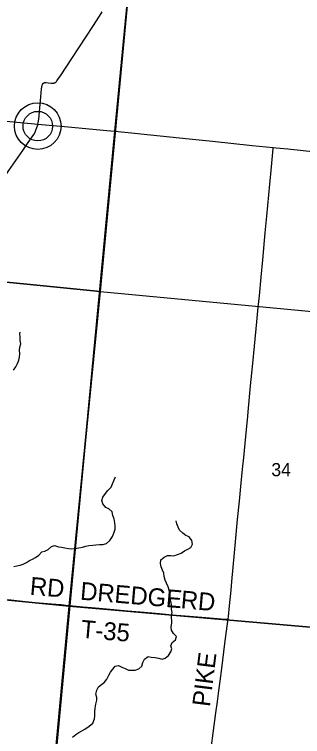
# Model space of a CAD drawing. Extents: x 1410790 to 1770854, y 566777 to 831614.
# Drawn here: x 1568660 to 1573512, y 730938 to 743103 of the extents above; entities that cross this region are included whole.
import ezdxf

# ---------------------------------------------------------------- set-up
doc = ezdxf.new("R2010")
doc.units = 0
for name, color, linetype in [('GM_X_County_Road', 7, 'Continuous'), ('GM_X_County_Road_Text', 7, 'Continuous'), ('GM_X_Minor_River', 7, 'Continuous'), ('GM_X_Section', 7, 'Continuous'), ('GM_X_Section_Text', 7, 'Continuous'), ('GM_X_Township', 7, 'Continuous'), ('GM_X_Township_Road', 7, 'Continuous'), ('GM_X_Township_Road_Text', 7, 'Continuous'), ('GM_X_Unincorporated', 7, 'Continuous'), ('GM_X_Unincorporated_Location', 7, 'Continuous')]:
    doc.layers.add(name, color=color, linetype=linetype)

msp = doc.modelspace()

# ---------------------------------------------------------------- linework, layer by layer
at = {"layer": 'GM_X_County_Road'}
for points in [[(1565169, 741628), (1565175, 741627), (1565226, 741623), (1565357, 741611), (1565682, 741581), (1565893, 741560), (1566039, 741547), (1566317, 741519), (1566545, 741496), (1566807, 741471), (1567181, 741433), (1567345, 741418), (1567670, 741385), (1567833, 741368), (1567996, 741354), (1568111, 741344), (1568323, 741324), (1568584, 741299), (1568943, 741268), (1569055, 741257)], [(1569055, 741257), (1569563, 741209), (1570216, 741147), (1570349, 741135)], [(1570349, 741135), (1570350, 741134), (1570574, 741114), (1570949, 741073), (1571602, 741007), (1571993, 740966), (1572661, 740897), (1573019, 740861)], [(1572259, 732913), (1572265, 732961), (1572283, 733140), (1572308, 733402), (1572322, 733549), (1572344, 733794), (1572360, 733973), (1572383, 734218), (1572418, 734594), (1572448, 734904), (1572472, 735149), (1572502, 735443), (1572521, 735638), (1572569, 736112), (1572583, 736275), (1572602, 736471), (1572638, 736846), (1572674, 737222), (1572703, 737516), (1572743, 737924), (1572767, 738169), (1572785, 738365), (1572814, 738675), (1572842, 738969), (1572884, 739426), (1572911, 739703), (1572962, 740242), (1572983, 740471), (1573013, 740781), (1573018, 740845), (1573019, 740861)], [(1573019, 740861), (1573069, 740856), (1573265, 740836), (1573525, 740808), (1574096, 740750), (1574373, 740721), (1574467, 740711)], [(1571836, 729706), (1571838, 729725), (1571889, 730099), (1571952, 730571), (1572007, 730993), (1572051, 731335), (1572077, 731530), (1572102, 731709), (1572123, 731871), (1572150, 732083), (1572205, 732506), (1572244, 732798), (1572259, 732913)]]:
    msp.add_lwpolyline(points, dxfattribs=at)
at = {"layer": 'GM_X_Minor_River'}
for points in [[(1568646, 737109), (1568683, 737168), (1568711, 737223), (1568732, 737276), (1568743, 737328), (1568749, 737388), (1568744, 737446), (1568752, 737500), (1568767, 737552), (1568755, 737612), (1568756, 737666), (1568751, 737722), (1568754, 737750)], [(1570234, 735083), (1570289, 735141), (1570311, 735197), (1570342, 735262), (1570364, 735314)], [(1568647, 733800), (1568699, 733812), (1568757, 733827), (1568807, 733844), (1568860, 733872), (1568915, 733903), (1568965, 733925), (1569016, 733954), (1569071, 733995), (1569120, 734049), (1569172, 734060), (1569225, 734087), (1569286, 734139), (1569336, 734154), (1569400, 734136), (1569455, 734131), (1569511, 734117), (1569570, 734106), (1569624, 734100), (1569686, 734106), (1569746, 734115), (1569806, 734127), (1569861, 734144), (1569915, 734156), (1569981, 734163), (1570033, 734167), (1570095, 734174), (1570147, 734176), (1570209, 734191), (1570264, 734239), (1570314, 734306), (1570335, 734366), (1570355, 734431), (1570356, 734483), (1570348, 734541), (1570339, 734604), (1570317, 734662), (1570304, 734721), (1570248, 734776), (1570197, 734798), (1570146, 734859), (1570132, 734915), (1570149, 734971), (1570191, 735030), (1570234, 735083)], [(1570046, 731597), (1570028, 731653), (1570048, 731721), (1570073, 731776), (1570124, 731813), (1570175, 731856), (1570218, 731907), (1570252, 731972), (1570275, 732023), (1570318, 732074), (1570359, 732125), (1570412, 732136), (1570467, 732108), (1570526, 732087), (1570583, 732059), (1570635, 732054), (1570691, 732058), (1570753, 732081), (1570806, 732121), (1570822, 732183), (1570853, 732244), (1570910, 732289), (1570964, 732275), (1571028, 732268), (1571087, 732256), (1571147, 732241), (1571197, 732257), (1571252, 732302), (1571293, 732363), (1571313, 732414), (1571296, 732467), (1571319, 732520), (1571370, 732567), (1571392, 732624), (1571341, 732674), (1571303, 732729), (1571302, 732781), (1571308, 732851), (1571307, 732975), (1571314, 733027), (1571306, 733083), (1571309, 733137), (1571299, 733189), (1571290, 733242), (1571281, 733294), (1571275, 733350), (1571264, 733406), (1571248, 733463), (1571223, 733524), (1571201, 733574), (1571184, 733633), (1571174, 733689), (1571151, 733742), (1571133, 733798), (1571122, 733852), (1571128, 733914), (1571181, 733961), (1571239, 733990), (1571293, 733990), (1571345, 733985), (1571407, 734003), (1571468, 734030), (1571525, 734066), (1571581, 734093), (1571632, 734121), (1571657, 734177), (1571645, 734243), (1571603, 734302), (1571549, 734326), (1571496, 734363), (1571442, 734413), (1571417, 734463), (1571393, 734520), (1571386, 734570)], [(1569917, 731113), (1569978, 731164), (1570007, 731234), (1570011, 731286), (1570016, 731354), (1570021, 731416), (1570032, 731482), (1570049, 731552), (1570046, 731597)], [(1569638, 730926), (1569693, 730971), (1569743, 731009), (1569796, 731032), (1569848, 731064), (1569917, 731113)]]:
    msp.add_lwpolyline(points, dxfattribs=at)
at = {"layer": 'GM_X_Section'}
for points in [[(1570611, 743789), (1570104, 738435), (1564864, 738956), (1565397, 744310)], [(1564864, 738956), (1570104, 738435), (1569584, 733136), (1564358, 733651)], [(1570104, 738435), (1575459, 737930), (1574933, 732667), (1569584, 733136)], [(1569584, 733136), (1569081, 727784), (1563860, 728250), (1564358, 733651)], [(1569584, 733136), (1574933, 732667), (1574037, 727327), (1569081, 727784)]]:
    msp.add_lwpolyline(points, close=True, dxfattribs=at)
at = {"layer": 'GM_X_Township'}
for points in [[(1570609, 743817), (1570350, 741134), (1569590, 733145), (1569094, 727788), (1568958, 726287), (1568879, 725382), (1568852, 725071), (1568824, 724771), (1568785, 724353), (1568772, 724206), (1568751, 723977), (1568735, 723797), (1568710, 723536), (1568695, 723389), (1568655, 722965), (1568636, 722769), (1568613, 722532), (1568504, 721332), (1568294, 719145), (1568120, 717279), (1567848, 714189)], [(1567848, 714189), (1568120, 717279), (1568294, 719145), (1568504, 721332), (1568613, 722532), (1568636, 722769), (1568655, 722965), (1568695, 723389), (1568710, 723536), (1568735, 723797), (1568751, 723977), (1568772, 724206), (1568785, 724353), (1568824, 724771), (1568852, 725071), (1568879, 725382), (1568958, 726287), (1569094, 727788), (1569590, 733145), (1570350, 741134), (1570609, 743817)]]:
    msp.add_lwpolyline(points, dxfattribs=at)
at = {"layer": 'GM_X_Township_Road'}
for points in [[(1569055, 741257), (1569059, 741276), (1569068, 741341), (1569100, 741651), (1569105, 741717), (1569112, 741782), (1569118, 741847), (1569120, 741880), (1569122, 741897), (1569124, 741906), (1569126, 741914), (1569130, 741922), (1569133, 741928), (1569136, 741933), (1569139, 741937), (1569145, 741943), (1569152, 741947), (1569160, 741951), (1569168, 741954), (1569177, 741956), (1569186, 741956), (1569194, 741956), (1569228, 741952), (1569276, 741945), (1569292, 741944), (1569308, 741944), (1569316, 741944), (1569324, 741946), (1569331, 741948), (1569338, 741950), (1569346, 741954), (1569352, 741958), (1569358, 741963), (1569364, 741968), (1569370, 741975), (1569376, 741983), (1569401, 742021), (1569447, 742088), (1569627, 742363), (1569978, 742897), (1570094, 743076), (1570138, 743146)], [(1567474, 738693), (1567479, 738723), (1567492, 738788), (1567509, 738852), (1567519, 738883), (1567532, 738914), (1567547, 738943), (1567573, 738985), (1567674, 739135), (1567821, 739352), (1567931, 739516), (1568067, 739720), (1568303, 740076), (1568438, 740282), (1568566, 740472), (1568799, 740810), (1568893, 740945), (1568959, 741039), (1568985, 741080), (1569009, 741122), (1569022, 741152), (1569039, 741198), (1569053, 741245), (1569055, 741257)], [(1566012, 733482), (1566034, 733481), (1566072, 733477), (1566212, 733464), (1566708, 733418), (1566904, 733399), (1567115, 733377), (1567330, 733359), (1567496, 733343), (1567737, 733320), (1567879, 733305), (1568106, 733284), (1568273, 733269), (1568447, 733253), (1568598, 733239), (1568940, 733204), (1569283, 733175), (1569445, 733160), (1569559, 733148), (1569590, 733145)], [(1569590, 733145), (1569697, 733134), (1569812, 733124), (1569959, 733111), (1570089, 733099), (1570334, 733077), (1570563, 733057), (1570775, 733039), (1571102, 733011), (1571314, 732991), (1571608, 732965), (1571952, 732936), (1572144, 732922), (1572230, 732915), (1572259, 732913)]]:
    msp.add_lwpolyline(points, dxfattribs=at)
at = {"layer": 'GM_X_Unincorporated'}
for radius in [393, 249]:
    msp.add_circle((1569053, 741221), radius, dxfattribs=at)
at = {"layer": 'GM_X_Unincorporated_Location'}
msp.add_line((1569053, 741221), (1569053, 741221), dxfattribs=at)

# ---------------------------------------------------------------- texts
at = {"layer": 'GM_X_County_Road_Text'}
msp.add_text('PIKE', height=300, rotation=82.9135, dxfattribs=at).set_placement((1571951, 731430))
at = {"layer": 'GM_X_Section_Text'}
msp.add_text('34', height=221, rotation=0, dxfattribs=at).set_placement((1572987, 735324))
at = {"layer": 'GM_X_Township_Road_Text'}
for s, rotation, p in [('RD', 355.0698, (1568911, 733329)), ('DREDGE', 355.1224, (1569759, 733245)), ('RD', 355.0736, (1571453, 733100)), ('T-35', 355.0596, (1569769, 732605))]:
    msp.add_text(s, height=300, rotation=rotation, dxfattribs=at).set_placement(p)

doc.saveas('drawing.dxf')
